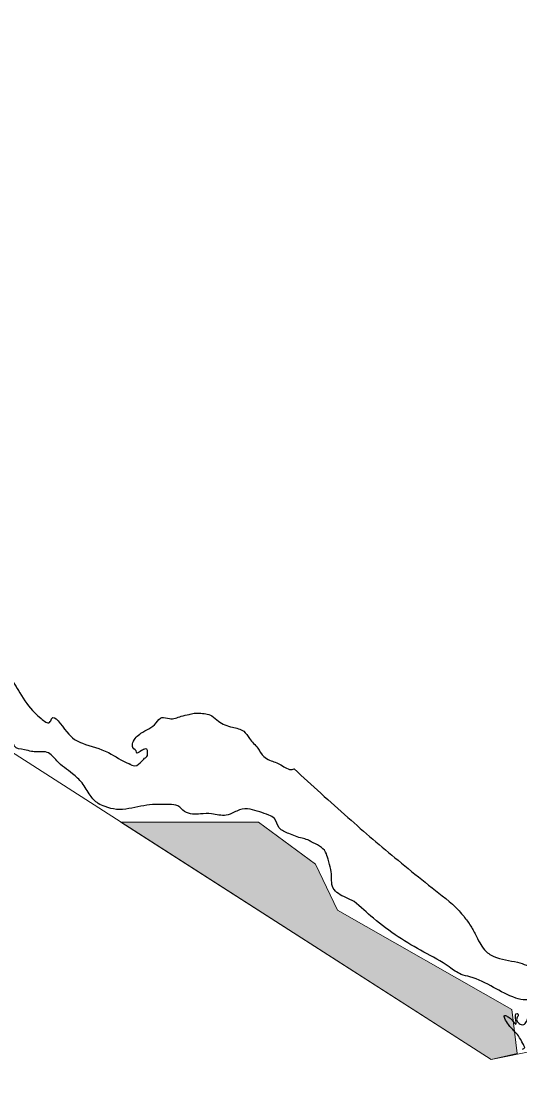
# Model space of a CAD drawing. Extents: x 553962 to 842807, y 8883888 to 9032388.
# Drawn here: x 815191 to 816497, y 9007464 to 9010223 of the extents above; entities that cross this region are included whole.
import ezdxf

# ---------------------------------------------------------------- set-up
doc = ezdxf.new("R2010")
doc.units = 0
doc.header["$LTSCALE"] = 200
doc.layers.add('1', color=7, linetype='Continuous', lineweight=13)

msp = doc.modelspace()

# ---------------------------------------------------------------- hatches: boundary and pattern name
at = {"layer": '1'}
msp.add_hatch(color=256, dxfattribs=at).paths.add_polyline_path([(815452.1, 9008127.6), (815812.4, 9008127.6), (815961.3, 9008017.1), (816019, 9007896.9), (816475.3, 9007637.4), (816489.7, 9007522.1), (816421.2, 9007507)])

# ---------------------------------------------------------------- linework, layer by layer
at = {"layer": '1', "lineweight": 25}
msp.add_line((815476.2, 9008279.2), (815473.3, 9008280.2), dxfattribs=at)
msp.add_line((815476.2, 9008279.2), (815473.3, 9008280.2), dxfattribs=at)
at = {"layer": '1'}
msp.add_line((815473.3, 9008280.2), (815476.2, 9008279.2), dxfattribs=at)
msp.add_lwpolyline([(809283.2, 9010622.1), (810755.7, 9009574), (812324.5, 9009170.9), (812979.5, 9007953.8), (814523.5, 9007111.2), (815922.9, 9006223.9), (816553.3, 9005908.6), (817143.7, 9005004.7), (819048.9, 9004120.4), (819442.8, 9004601), (818453.2, 9005773.7), (818059.3, 9005985.2), (817893.5, 9006360.4), (817953.6, 9007052.1), (817438.8, 9007711.6), (816421.2, 9007507), (814298.1, 9008867.1), (813458.2, 9010635.2)], dxfattribs=at)
msp.add_lwpolyline([(815452.1, 9008127.6), (815812.4, 9008127.6), (815961.3, 9008017.1), (816019, 9007896.9), (816475.3, 9007637.4), (816489.7, 9007522.1), (816421.2, 9007507)], close=True, dxfattribs=at)
at = {"layer": '1', "lineweight": 25}
for points in [[(815159.3, 9008510.7), (815187.4, 9008465.7), (815225.4, 9008414), (815242.9, 9008398.7), (815265.5, 9008388.5), (815270.6, 9008397.7), (815310.1, 9008363.4), (815351.7, 9008333.7), (815419.4, 9008309.2), (815472.3, 9008280.6), (815476.2, 9008279.2)], [(815159.3, 9008510.7), (815187.4, 9008465.7), (815225.4, 9008414), (815242.9, 9008398.7), (815265.5, 9008388.5), (815270.6, 9008397.7), (815310.1, 9008363.4), (815351.7, 9008333.7), (815419.4, 9008309.2), (815472.3, 9008280.6), (815476.2, 9008279.2)], [(816062.9, 9007920.3), (816035.3, 9007932.6), (816005.6, 9007959.2), (816003.6, 9007980.7), (816001.5, 9008003.2), (815994.3, 9008030.9), (815987.7, 9008049.3), (815972.3, 9008064.7), (815950.1, 9008076.1), (815941, 9008081), (815926.3, 9008085.2), (815892, 9008097.4), (815866.7, 9008112.6), (815853.7, 9008136.8), (815839.3, 9008146.1), (815815.3, 9008154.2), (815790.2, 9008161.4), (815762.6, 9008159.4), (815748.8, 9008153.2), (815727.8, 9008145.5), (815689.4, 9008149.1), (815660.3, 9008149.1), (815639.8, 9008148.6), (815618.8, 9008155.3), (815601.4, 9008170.1), (815578.4, 9008173.2), (815534.9, 9008173.2), (815473, 9008163), (815440.3, 9008160.9), (815410.6, 9008168.1), (815392.7, 9008176.3), (815371.7, 9008197.8), (815350.2, 9008230), (815325.2, 9008254.1), (815284.3, 9008287.8), (815258.7, 9008309.9), (815239.8, 9008311.4), (815232.6, 9008311.4), (815218.3, 9008312.4), (815199.3, 9008317), (815173.2, 9008326.2), (815172.2, 9008328.8), (815153.8, 9008352.9), (815144.1, 9008362.1), (815130.8, 9008370.8), (815129.8, 9008370.3), (815053.7, 9008455.1)], [(816062.9, 9007920.3), (816035.3, 9007932.6), (816005.6, 9007959.2), (816003.6, 9007980.7), (816001.5, 9008003.2), (815994.3, 9008030.9), (815987.7, 9008049.3), (815972.3, 9008064.7), (815950.1, 9008076.1), (815941, 9008081), (815926.3, 9008085.2), (815892, 9008097.4), (815866.7, 9008112.6), (815853.7, 9008136.8), (815839.3, 9008146.1), (815815.3, 9008154.2), (815790.2, 9008161.4), (815762.6, 9008159.4), (815748.8, 9008153.2), (815727.8, 9008145.5), (815689.4, 9008149.1), (815660.3, 9008149.1), (815639.8, 9008148.6), (815618.8, 9008155.3), (815601.4, 9008170.1), (815578.4, 9008173.2), (815534.9, 9008173.2), (815473, 9008163), (815440.3, 9008160.9), (815410.6, 9008168.1), (815392.7, 9008176.3), (815371.7, 9008197.8), (815350.2, 9008230), (815325.2, 9008254.1), (815284.3, 9008287.8), (815258.7, 9008309.9), (815239.8, 9008311.4), (815232.6, 9008311.4), (815218.3, 9008312.4), (815199.3, 9008317), (815173.2, 9008326.2), (815172.2, 9008328.8), (815153.8, 9008352.9), (815144.1, 9008362.1), (815130.8, 9008370.8), (815129.8, 9008370.3), (815053.7, 9008455.1)], [(815473.3, 9008280.2), (815488.2, 9008274.9), (815506.7, 9008286.7), (815513.8, 9008294.4), (815521.6, 9008301.5), (815521.6, 9008309.7), (815519.5, 9008318.4), (815513.8, 9008318.4), (815502.6, 9008312.3), (815492.8, 9008309.2), (815492.8, 9008310.7), (815483.6, 9008322.5), (815483.6, 9008335.8), (815504.6, 9008359.8), (815544.7, 9008386.9), (815559.5, 9008401.2), (815579, 9008398.2), (815609.8, 9008404.3), (815630.3, 9008409.4), (815644.2, 9008412.5), (815657, 9008412.5), (815689.9, 9008405.3), (815707.3, 9008392), (815743.8, 9008375.7), (815773.5, 9008365.4), (815788.4, 9008346), (815810.5, 9008321), (815825.9, 9008299), (815841.3, 9008289.8), (815871.1, 9008277), (815900.8, 9008265.2), (815905.7, 9008266.7)], [(815473.3, 9008280.2), (815488.2, 9008274.9), (815506.7, 9008286.7), (815513.8, 9008294.4), (815521.6, 9008301.5), (815521.6, 9008309.7), (815519.5, 9008318.4), (815513.8, 9008318.4), (815502.6, 9008312.3), (815492.8, 9008309.2), (815492.8, 9008310.7), (815483.6, 9008322.5), (815483.6, 9008335.8), (815504.6, 9008359.8), (815544.7, 9008386.9), (815559.5, 9008401.2), (815579, 9008398.2), (815609.8, 9008404.3), (815630.3, 9008409.4), (815644.2, 9008412.5), (815657, 9008412.5), (815689.9, 9008405.3), (815707.3, 9008392), (815743.8, 9008375.7), (815773.5, 9008365.4), (815788.4, 9008346), (815810.5, 9008321), (815825.9, 9008299), (815841.3, 9008289.8), (815871.1, 9008277), (815900.8, 9008265.2), (815905.7, 9008266.7)], [(815905.7, 9008266.7), (816046.3, 9008139.7), (816177.5, 9008027.6), (816320.3, 9007913.2)], [(815905.7, 9008266.7), (816046.3, 9008139.7), (816177.5, 9008027.6), (816320.3, 9007913.2)], [(816503.5, 9007533.7), (816509, 9007536.9), (816507, 9007543.5), (816504.4, 9007548.1), (816492.7, 9007568.4), (816466.6, 9007598.3), (816456.9, 9007621.7), (816466.1, 9007618.1), (816475.3, 9007610.5), (816486, 9007599.3), (816486, 9007608.5), (816489.1, 9007626.8), (816490.6, 9007626.2), (816491.6, 9007621.2), (816488.1, 9007613), (816490.6, 9007604.9), (816499.8, 9007597.8), (816506.5, 9007597.8), (816513.6, 9007605.9), (816519.3, 9007620.2), (816525.4, 9007627.8), (816527.5, 9007628.8), (816535.1, 9007631.3), (816545.4, 9007637.9), (816546.4, 9007651.6), (816541.3, 9007660.8), (816526.4, 9007663.8), (816512.1, 9007662.3), (816485.5, 9007667.4), (816427.7, 9007695.3), (816365.8, 9007722.7), (816342.8, 9007729.3), (816311.6, 9007748.6), (816245.1, 9007787.7), (816178.1, 9007827.3), (816113.1, 9007876.1), (816062.9, 9007920.3)], [(816503.5, 9007533.7), (816509, 9007536.9), (816507, 9007543.5), (816504.4, 9007548.1), (816492.7, 9007568.4), (816466.6, 9007598.3), (816456.9, 9007621.7), (816466.1, 9007618.1), (816475.3, 9007610.5), (816486, 9007599.3), (816486, 9007608.5), (816489.1, 9007626.8), (816490.6, 9007626.2), (816491.6, 9007621.2), (816488.1, 9007613), (816490.6, 9007604.9), (816499.8, 9007597.8), (816506.5, 9007597.8), (816513.6, 9007605.9), (816519.3, 9007620.2), (816525.4, 9007627.8), (816527.5, 9007628.8), (816535.1, 9007631.3), (816545.4, 9007637.9), (816546.4, 9007651.6), (816541.3, 9007660.8), (816526.4, 9007663.8), (816512.1, 9007662.3), (816485.5, 9007667.4), (816427.7, 9007695.3), (816365.8, 9007722.7), (816342.8, 9007729.3), (816311.6, 9007748.6), (816245.1, 9007787.7), (816178.1, 9007827.3), (816113.1, 9007876.1), (816062.9, 9007920.3)], [(816320.3, 9007913.2), (816346.9, 9007884.2), (816365.8, 9007858.8), (816380.1, 9007833.4), (816391.4, 9007812.1), (816403.7, 9007793.8), (816428.2, 9007776), (816490.6, 9007760.8), (816536.7, 9007744.1), (816606.7, 9007719.7), (816681.9, 9007703.9), (816721.8, 9007698.9), (816744.3, 9007692.8), (816770.4, 9007689.1)], [(816320.3, 9007913.2), (816346.9, 9007884.2), (816365.8, 9007858.8), (816380.1, 9007833.4), (816391.4, 9007812.1), (816403.7, 9007793.8), (816428.2, 9007776), (816490.6, 9007760.8), (816536.7, 9007744.1), (816606.7, 9007719.7), (816681.9, 9007703.9), (816721.8, 9007698.9), (816744.3, 9007692.8), (816770.4, 9007689.1)]]:
    msp.add_spline(points, degree=3, dxfattribs=at)
at = {"layer": '1'}
for points in [[(815476.2, 9008279.2), (815472.3, 9008280.6), (815419.4, 9008309.2), (815351.7, 9008333.7), (815310.1, 9008363.4), (815270.6, 9008397.7), (815265.5, 9008388.5), (815242.9, 9008398.7), (815225.4, 9008414), (815187.4, 9008465.7), (815159.3, 9008510.7)], [(815905.7, 9008266.7), (815900.8, 9008265.2), (815871.1, 9008277), (815841.3, 9008289.8), (815825.9, 9008299), (815810.5, 9008321), (815788.4, 9008346), (815773.5, 9008365.4), (815743.8, 9008375.7), (815707.3, 9008392), (815689.9, 9008405.3), (815657, 9008412.5), (815644.2, 9008412.5), (815630.3, 9008409.4), (815609.8, 9008404.3), (815579, 9008398.2), (815559.5, 9008401.2), (815544.7, 9008386.9), (815504.6, 9008359.8), (815483.6, 9008335.8), (815483.6, 9008322.5), (815492.8, 9008310.7), (815492.8, 9008309.2), (815502.6, 9008312.3), (815513.8, 9008318.4), (815519.5, 9008318.4), (815521.6, 9008309.7), (815521.6, 9008301.5), (815513.8, 9008294.4), (815506.7, 9008286.7), (815488.2, 9008274.9), (815473.3, 9008280.2)], [(816320.3, 9007913.2), (816177.5, 9008027.6), (816046.3, 9008139.7), (815905.7, 9008266.7)], [(816770.4, 9007689.1), (816744.3, 9007692.8), (816721.8, 9007698.9), (816681.9, 9007703.9), (816606.7, 9007719.7), (816536.7, 9007744.1), (816490.6, 9007760.8), (816428.2, 9007776), (816403.7, 9007793.8), (816391.4, 9007812.1), (816380.1, 9007833.4), (816365.8, 9007858.8), (816346.9, 9007884.2), (816320.3, 9007913.2)]]:
    msp.add_spline(points, degree=3, dxfattribs=at)

doc.saveas('drawing.dxf')
